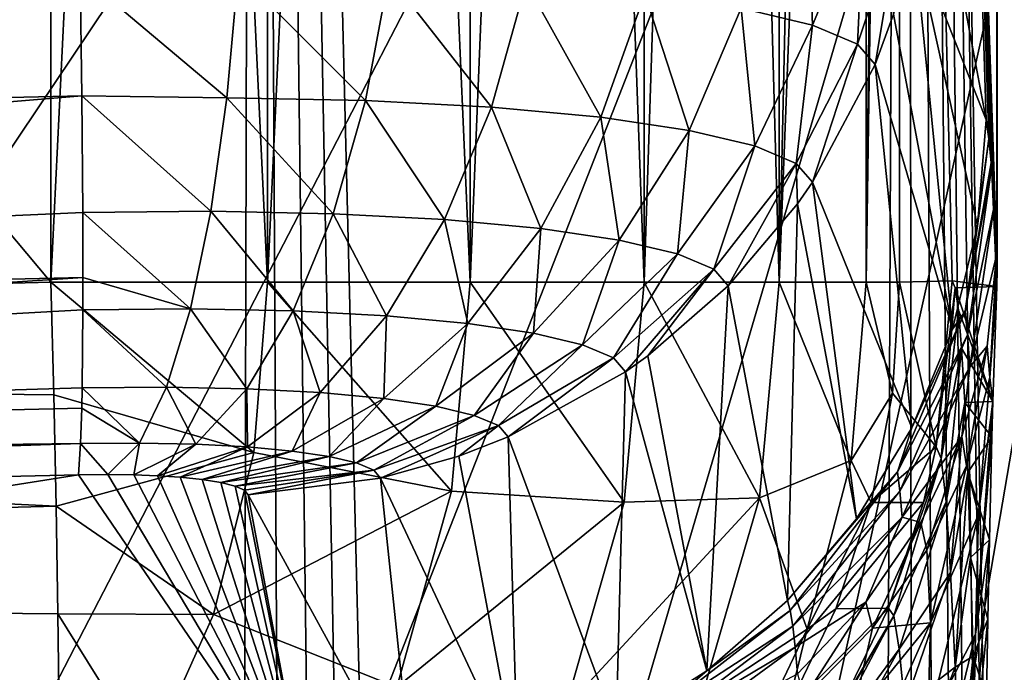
# Model space of a CAD drawing. Header units: metres. Extents: x -104 to 104, y -111 to 38.
# Tile 436 of 656: x 10.25 to 13.64, y -38.07 to -35.83. Entities that reach past the tile are written whole.
import ezdxf

# ---------------------------------------------------------------- set-up
doc = ezdxf.new("R2010")
doc.units = ezdxf.units.M
doc.layers.add('solid_509367_AD153', color=7, linetype='CONTINUOUS')

msp = doc.modelspace()

# ---------------------------------------------------------------- linework, layer by layer
at = {"layer": 'solid_509367_AD153'}
for points in [[(13.306856, -22.336416, 19), (11.061667, -23.528255, 19), (12.973471, -101.476402, 19)], [(13.306856, -22.336416, 19), (12.973471, -101.476402, 19), (13.366175, -100.621338, 19)], [(13.306856, -22.336416, 19), (14.500057, -95.125931, 19), (15.078767, -28.81238, 19)], [(13.306856, -22.336416, 19), (14.461483, -96.066643, 19), (14.500057, -95.125931, 19)], [(13.306856, -22.336416, 19), (14.362885, -96.996941, 19), (14.461483, -96.066643, 19)], [(13.306856, -22.336416, 19), (14.204263, -97.916817, 19), (14.362885, -96.996941, 19)], [(13.306856, -22.336416, 19), (13.984598, -98.829903, 19), (14.204263, -97.916817, 19)], [(13.306856, -22.336416, 19), (13.703938, -99.736031, 19), (13.984598, -98.829903, 19)], [(13.306856, -22.336416, 19), (13.366175, -100.621338, 19), (13.703938, -99.736031, 19)], [(11.061667, -23.528255, 19), (8.716386, -24.495298, 19), (10.865863, -104.60051, 19)], [(11.061667, -23.528255, 19), (10.865863, -104.60051, 19), (11.469099, -103.872002, 19)], [(11.061667, -23.528255, 19), (12.523127, -102.308525, 19), (12.973471, -101.476402, 19)], [(11.061667, -23.528255, 19), (12.020115, -103.109818, 19), (12.523127, -102.308525, 19)], [(11.061667, -23.528255, 19), (11.469099, -103.872002, 19), (12.020115, -103.109818, 19)], [(0.000016, -24.349098, 16.1), (10.358756, -36.729774, 15.828747), (0, -37.001026, 16.1)], [(0.000016, -24.349098, 16.1), (10.358756, -29, 15.828747), (10.358756, -36.729774, 15.828747)], [(8.716386, -24.495298, 19), (10.215784, -105.289886, 19), (10.865863, -104.60051, 19)], [(10.736595, -29, 15.794859), (10.358756, -36.729774, 15.828747), (10.358756, -29, 15.828747)], [(11.104218, -36.729774, 15.714396), (10.358756, -36.729774, 15.828747), (10.736595, -29, 15.794859)], [(11.104218, -36.729774, 15.714396), (10.736595, -29, 15.794859), (11.107138, -29, 15.713559)], [(11.104218, -36.729774, 15.714396), (11.107138, -29, 15.713559), (11.464458, -29, 15.586147)], [(11.800878, -36.729774, 15.415817), (11.104218, -36.729774, 15.714396), (11.464458, -29, 15.586147)], [(11.800878, -36.729774, 15.415817), (11.464458, -29, 15.586147), (11.802841, -29, 15.414661)], [(11.800878, -36.729774, 15.415817), (11.802841, -29, 15.414661), (12.116878, -29, 15.201842)], [(12.400472, -36.729774, 14.952168), (11.800878, -36.729774, 15.415817), (12.116878, -29, 15.201842)], [(12.400472, -36.729774, 14.952168), (12.116878, -29, 15.201842), (12.401546, -29, 14.951094)], [(12.400472, -36.729774, 14.952168), (12.401546, -29, 14.951094), (12.652294, -29, 14.666426)], [(12.864727, -36.729774, 14.353044), (12.400472, -36.729774, 14.952168), (12.652294, -29, 14.666426)], [(12.864727, -36.729774, 14.353044), (12.652294, -29, 14.666426), (12.865113, -29, 14.352388)], [(12.864727, -36.729774, 14.353044), (12.865113, -29, 14.352388), (13.036599, -29, 14.014006)], [(12.864727, -36.729774, 14.353044), (13.036599, -29, 14.014006), (13.16401, -29, 13.656686)], [(13.16401, -36.729774, 13.656687), (12.864727, -36.729774, 14.353044), (13.16401, -29, 13.656686)], [(13.16401, -36.729774, 13.656687), (13.279197, -29, 12.908305), (13.279197, -36.729774, 12.908305)], [(13.16401, -36.729774, 13.656687), (13.24531, -29, 13.286144), (13.279197, -29, 12.908305)], [(13.16401, -36.729774, 13.656687), (13.16401, -29, 13.656686), (13.24531, -29, 13.286144)], [(13.279197, -29, 12.908305), (13.6131, -29, 0.157062), (13.6131, -36.745247, 0.157062)], [(13.460044, -36.72504, 6.002028), (13.279197, -29, 12.908305), (13.6131, -36.745247, 0.157062)], [(13.460044, -36.72504, 6.002028), (13.279197, -36.729774, 12.908305), (13.279197, -29, 12.908305)], [(13.57727, -36.171207, -1.525368), (13.351701, -29, -10.139503), (13.374115, -35.086239, -9.283545)], [(13.6131, -36.632248, -0.157062), (13.6131, -29, -0.157062), (13.351701, -29, -10.139503)], [(13.604435, -36.46796, -0.487957), (13.6131, -36.632248, -0.157062), (13.351701, -29, -10.139503)], [(13.595712, -36.33712, -0.821116), (13.604435, -36.46796, -0.487957), (13.351701, -29, -10.139503)], [(13.594288, -36.319462, -0.875456), (13.595712, -36.33712, -0.821116), (13.351701, -29, -10.139503)], [(13.586512, -36.236767, -1.172447), (13.594288, -36.319462, -0.875456), (13.351701, -29, -10.139503)], [(13.57727, -36.171207, -1.525368), (13.586512, -36.236767, -1.172447), (13.351701, -29, -10.139503)], [(13.615156, -29), (13.6131, -36.745247, 0.157062), (13.6131, -29, 0.157062)], [(13.615156, -36.687153, 0.00072), (13.6131, -36.745247, 0.157062), (13.615156, -29)], [(13.615156, -36.687153, 0.00072), (13.6131, -29, -0.157062), (13.6131, -36.632248, -0.157062)], [(13.615156, -36.687153, 0.00072), (13.615156, -29), (13.6131, -29, -0.157062)], [(6.595271, -41.677757, -14.407441), (-15.078767, -29.021139, -16.186213), (15.078767, -29.021139, -16.186213)], [(7.993071, -42.717476, -14.261318), (6.595271, -41.677757, -14.407441), (15.078767, -29.021139, -16.186213)], [(9.235709, -43.952656, -14.087725), (7.993071, -42.717476, -14.261318), (15.078767, -29.021139, -16.186213)], [(10.286567, -45.349411, -13.891423), (9.235709, -43.952656, -14.087725), (15.078767, -29.021139, -16.186213)], [(11.130763, -46.884777, -13.675642), (10.286567, -45.349411, -13.891423), (15.078767, -29.021139, -16.186213)], [(11.748401, -48.532097, -13.444126), (11.130763, -46.884777, -13.675642), (15.078767, -29.021139, -16.186213)], [(12.122924, -50.245026, -13.20339), (11.748401, -48.532097, -13.444126), (15.078767, -29.021139, -16.186213)], [(12.25, -51.999878, -12.956761), (12.122924, -50.245026, -13.20339), (15.078767, -29.021139, -16.186213)], [(12.25, -51.999878, -12.956761), (15.078767, -29.021139, -16.186213), (14.500057, -95.334694, -6.86645)], [(13.328078, -35.541256, -9.345974), (13.57727, -36.171207, -1.525368), (13.374115, -35.086239, -9.283545)], [(0.000014, -36.329178, -12.210433), (10.453113, -35.351322, -12.196219), (0, -35.593678, -12.438573)], [(10.458928, -35.669189, -12.129175), (10.453113, -35.351322, -12.196219), (0.000014, -36.329178, -12.210433)], [(12.734147, -35.786095, -10.869244), (12.9798, -35.844448, -10.407827), (12.962688, -35.36208, -10.689631)], [(12.9798, -35.844448, -10.407827), (13.156862, -35.417339, -10.259892), (12.962688, -35.36208, -10.689631)], [(12.9798, -35.844448, -10.407827), (13.134192, -35.909779, -9.913919), (13.156862, -35.417339, -10.259892)], [(13.134192, -35.909779, -9.913919), (13.27911, -35.477577, -9.808293), (13.156862, -35.417339, -10.259892)], [(13.134192, -35.909779, -9.913919), (13.194826, -35.979866, -9.403824), (13.27911, -35.477577, -9.808293)], [(13.194826, -35.979866, -9.403824), (13.258431, -35.807247, -9.381349), (13.27911, -35.477577, -9.808293)], [(13.461587, -36.892212, -1.62317), (13.328078, -35.541256, -9.345974), (13.258431, -35.807247, -9.381349)], [(13.547505, -36.536034, -1.575609), (13.57727, -36.171207, -1.525368), (13.328078, -35.541256, -9.345974)], [(13.461587, -36.892212, -1.62317), (13.547505, -36.536034, -1.575609), (13.328078, -35.541256, -9.345974)], [(10.464876, -36.087708, -11.96723), (10.458928, -35.669189, -12.129175), (0.000014, -36.329178, -12.210433)], [(10.964371, -36.094933, -11.900452), (11.002644, -35.664116, -12.062966), (10.458928, -35.669189, -12.129175)], [(10.964371, -36.094933, -11.900452), (10.458928, -35.669189, -12.129175), (10.464876, -36.087708, -11.96723)], [(10.964371, -36.094933, -11.900452), (11.440843, -36.104271, -11.744359), (11.002644, -35.664116, -12.062966)], [(11.440843, -36.104271, -11.744359), (11.521381, -35.674282, -11.893028), (11.002644, -35.664116, -12.062966)], [(11.440843, -36.104271, -11.744359), (11.874898, -36.126987, -11.50107), (11.521381, -35.674282, -11.893028)], [(11.874898, -36.126987, -11.50107), (11.993818, -35.699005, -11.628231), (11.521381, -35.674282, -11.893028)], [(11.874898, -36.126987, -11.50107), (12.250521, -36.161816, -11.182572), (11.993818, -35.699005, -11.628231)], [(12.250521, -36.161816, -11.182572), (12.402506, -35.736897, -11.281701), (11.993818, -35.699005, -11.628231)], [(12.250521, -36.161816, -11.182572), (12.555457, -36.207054, -10.803322), (12.402506, -35.736897, -11.281701)], [(12.555457, -36.207054, -10.803322), (12.734147, -35.786095, -10.869244), (12.402506, -35.736897, -11.281701)], [(12.555457, -36.207054, -10.803322), (12.781424, -36.260731, -10.378878), (12.734147, -35.786095, -10.869244)], [(12.781424, -36.260731, -10.378878), (12.9798, -35.844448, -10.407827), (12.734147, -35.786095, -10.869244)], [(13.461587, -36.892212, -1.62317), (13.258431, -35.807247, -9.381349), (13.194826, -35.979866, -9.403824)], [(12.781424, -36.260731, -10.378878), (12.923491, -36.320847, -9.924386), (12.9798, -35.844448, -10.407827)], [(12.923491, -36.320847, -9.924386), (13.134192, -35.909779, -9.913919), (12.9798, -35.844448, -10.407827)], [(12.923491, -36.320847, -9.924386), (12.979299, -36.385353, -9.454887), (13.134192, -35.909779, -9.913919)], [(12.979299, -36.385353, -9.454887), (13.194826, -35.979866, -9.403824), (13.134192, -35.909779, -9.913919)], [(13.321552, -37.231304, -1.666925), (13.194826, -35.979866, -9.403824), (12.979299, -36.385353, -9.454887)], [(13.321552, -37.231304, -1.666925), (13.461587, -36.892212, -1.62317), (13.194826, -35.979866, -9.403824)], [(10.464876, -36.087708, -11.96723), (0.000014, -36.329178, -12.210433), (0.000006, -36.956287, -11.759255)], [(10.46833, -36.489891, -11.713997), (10.464876, -36.087708, -11.96723), (0.000006, -36.956287, -11.759255)], [(10.909014, -36.485779, -11.660334), (10.464876, -36.087708, -11.96723), (10.46833, -36.489891, -11.713997)], [(10.909014, -36.485779, -11.660334), (10.964371, -36.094933, -11.900452), (10.464876, -36.087708, -11.96723)], [(10.909014, -36.485779, -11.660334), (11.329579, -36.494022, -11.522553), (10.964371, -36.094933, -11.900452)], [(11.329579, -36.494022, -11.522553), (11.440843, -36.104271, -11.744359), (10.964371, -36.094933, -11.900452)], [(11.329579, -36.494022, -11.522553), (11.712867, -36.51408, -11.307716), (11.440843, -36.104271, -11.744359)], [(11.712867, -36.51408, -11.307716), (11.874898, -36.126987, -11.50107), (11.440843, -36.104271, -11.744359)], [(11.712867, -36.51408, -11.307716), (12.044753, -36.544853, -11.026298), (11.874898, -36.126987, -11.50107)], [(12.044753, -36.544853, -11.026298), (12.250521, -36.161816, -11.182572), (11.874898, -36.126987, -11.50107)], [(12.044753, -36.544853, -11.026298), (12.314368, -36.58485, -10.690969), (12.250521, -36.161816, -11.182572)], [(12.314368, -36.58485, -10.690969), (12.555457, -36.207054, -10.803322), (12.250521, -36.161816, -11.182572)], [(13.547505, -36.536034, -1.575609), (13.586512, -36.236767, -1.172447), (13.57727, -36.171207, -1.525368)], [(12.314368, -36.58485, -10.690969), (12.514294, -36.632343, -10.315428), (12.555457, -36.207054, -10.803322)], [(12.514294, -36.632343, -10.315428), (12.781424, -36.260731, -10.378878), (12.555457, -36.207054, -10.803322)], [(13.504748, -36.829414, -1.30689), (13.594288, -36.319462, -0.875456), (13.586512, -36.236767, -1.172447)], [(13.504748, -36.829414, -1.30689), (13.586512, -36.236767, -1.172447), (13.547505, -36.536034, -1.575609)], [(12.514294, -36.632343, -10.315428), (12.640061, -36.685566, -9.913072), (12.781424, -36.260731, -10.378878)], [(12.640061, -36.685566, -9.913072), (12.923491, -36.320847, -9.924386), (12.781424, -36.260731, -10.378878)], [(12.640061, -36.685566, -9.913072), (12.689484, -36.742695, -9.497272), (12.923491, -36.320847, -9.924386)], [(12.689484, -36.742695, -9.497272), (12.92756, -36.460312, -9.464015), (12.923491, -36.320847, -9.924386)], [(12.92756, -36.460312, -9.464015), (12.979299, -36.385353, -9.454887), (12.923491, -36.320847, -9.924386)], [(13.504748, -36.829414, -1.30689), (13.595712, -36.33712, -0.821116), (13.594288, -36.319462, -0.875456)], [(13.512868, -36.912289, -1.011507), (13.595712, -36.33712, -0.821116), (13.504748, -36.829414, -1.30689)], [(13.512868, -36.912289, -1.011507), (13.604435, -36.46796, -0.487957), (13.595712, -36.33712, -0.821116)], [(13.130718, -37.545277, -1.705835), (12.979299, -36.385353, -9.454887), (12.92756, -36.460312, -9.464015)], [(13.130718, -37.545277, -1.705835), (13.321552, -37.231304, -1.666925), (12.979299, -36.385353, -9.454887)], [(10.468938, -36.713566, -11.516535), (10.46833, -36.489891, -11.713997), (0.000006, -36.956287, -11.759255)], [(10.838624, -36.822163, -11.351511), (10.909014, -36.485779, -11.660334), (10.46833, -36.489891, -11.713997)], [(10.838624, -36.822163, -11.351511), (10.46833, -36.489891, -11.713997), (10.468938, -36.713566, -11.516535)], [(10.838624, -36.822163, -11.351511), (11.191716, -36.829082, -11.235833), (10.909014, -36.485779, -11.660334)], [(11.191716, -36.829082, -11.235833), (11.329579, -36.494022, -11.522553), (10.909014, -36.485779, -11.660334)], [(12.893609, -37.826679, -1.738981), (12.92756, -36.460312, -9.464015), (12.689484, -36.742695, -9.497272)], [(12.893609, -37.826679, -1.738981), (13.130718, -37.545277, -1.705835), (12.92756, -36.460312, -9.464015)], [(13.512868, -36.912289, -1.011507), (13.520823, -37.022087, -0.724804), (13.604435, -36.46796, -0.487957)], [(13.520823, -37.022087, -0.724804), (13.6131, -36.632248, -0.157062), (13.604435, -36.46796, -0.487957)], [(11.191716, -36.829082, -11.235833), (11.51373, -36.845936, -11.055334), (11.329579, -36.494022, -11.522553)], [(11.51373, -36.845936, -11.055334), (11.712867, -36.51408, -11.307716), (11.329579, -36.494022, -11.522553)], [(11.51373, -36.845936, -11.055334), (11.79283, -36.871815, -10.818666), (11.712867, -36.51408, -11.307716)], [(11.79283, -36.871815, -10.818666), (12.044753, -36.544853, -11.026298), (11.712867, -36.51408, -11.307716)], [(11.79283, -36.871815, -10.818666), (12.019815, -36.905491, -10.536347), (12.044753, -36.544853, -11.026298)], [(12.019815, -36.905491, -10.536347), (12.314368, -36.58485, -10.690969), (12.044753, -36.544853, -11.026298)], [(13.504748, -36.829414, -1.30689), (13.547505, -36.536034, -1.575609), (13.461587, -36.892212, -1.62317)], [(12.019815, -36.905491, -10.536347), (12.188313, -36.945518, -10.219829), (12.314368, -36.58485, -10.690969)], [(12.188313, -36.945518, -10.219829), (12.514294, -36.632343, -10.315428), (12.314368, -36.58485, -10.690969)], [(12.188313, -36.945518, -10.219829), (12.294407, -36.990417, -9.880398), (12.514294, -36.632343, -10.315428)], [(12.294407, -36.990417, -9.880398), (12.640061, -36.685566, -9.913072), (12.514294, -36.632343, -10.315428)], [(13.520823, -37.022087, -0.724804), (13.580575, -36.950333, -0.33461), (13.6131, -36.632248, -0.157062)], [(13.589507, -37.057735, -0.043412), (13.6131, -36.632248, -0.157062), (13.580575, -36.950333, -0.33461)], [(13.589507, -37.057735, -0.043412), (13.615156, -36.687153, 0.00072), (13.6131, -36.632248, -0.157062)], [(12.294407, -36.990417, -9.880398), (12.336123, -37.038643, -9.529407), (12.640061, -36.685566, -9.913072)], [(12.336123, -37.038643, -9.529407), (12.412683, -36.983887, -9.523753), (12.640061, -36.685566, -9.913072)], [(12.412683, -36.983887, -9.523753), (12.689484, -36.742695, -9.497272), (12.640061, -36.685566, -9.913072)], [(13.589507, -37.057735, -0.043412), (13.6131, -36.745247, 0.157062), (13.615156, -36.687153, 0.00072)], [(10.468938, -36.713566, -11.516535), (0.000006, -36.956287, -11.759255), (0.000014, -37.407463, -11.132147)], [(10.468754, -36.825611, -11.396552), (10.468938, -36.713566, -11.516535), (0.000014, -37.407463, -11.132147)], [(10.838624, -36.822163, -11.351511), (10.468938, -36.713566, -11.516535), (10.468754, -36.825611, -11.396552)], [(13.404993, -37.297272, 6.000192), (13.279197, -36.729774, 12.908305), (13.460044, -36.72504, 6.002028)], [(13.404993, -37.297272, 6.000192), (13.460044, -36.72504, 6.002028), (13.470467, -36.749527, 5.604032)], [(13.470467, -36.749527, 5.604032), (13.460044, -36.72504, 6.002028), (13.6131, -36.745247, 0.157062)], [(10.368252, -37.117905, 15.803258), (0, -37.001026, 16.1), (10.358756, -36.729774, 15.828747)], [(11.05711, -37.31712, 15.667287), (10.358756, -36.729774, 15.828747), (11.104218, -36.729774, 15.714396)], [(11.05711, -37.31712, 15.667287), (10.368252, -37.117905, 15.803258), (10.358756, -36.729774, 15.828747)], [(11.7368, -37.449551, 15.35174), (11.05711, -37.31712, 15.667287), (11.104218, -36.729774, 15.714396)], [(11.7368, -37.449551, 15.35174), (11.104218, -36.729774, 15.714396), (11.800878, -36.729774, 15.415817)], [(12.331696, -37.487484, 14.883392), (11.7368, -37.449551, 15.35174), (11.800878, -36.729774, 15.415817)], [(12.331696, -37.487484, 14.883392), (11.800878, -36.729774, 15.415817), (12.400472, -36.729774, 14.952168)], [(12.796483, -37.472301, 14.2848), (12.331696, -37.487484, 14.883392), (12.400472, -36.729774, 14.952168)], [(12.796483, -37.472301, 14.2848), (12.400472, -36.729774, 14.952168), (12.864727, -36.729774, 14.353044)], [(12.615843, -38.068851, -1.765574), (12.689484, -36.742695, -9.497272), (12.412683, -36.983887, -9.523753)], [(12.615843, -38.068851, -1.765574), (12.893609, -37.826679, -1.738981), (12.689484, -36.742695, -9.497272)], [(13.112399, -37.344349, 13.605075), (12.796483, -37.472301, 14.2848), (12.864727, -36.729774, 14.353044)], [(13.112399, -37.344349, 13.605075), (12.864727, -36.729774, 14.353044), (13.16401, -36.729774, 13.656687)], [(13.112399, -37.344349, 13.605075), (13.16401, -36.729774, 13.656687), (13.254771, -37.111938, 12.907404)], [(13.254771, -37.111938, 12.907404), (13.16401, -36.729774, 13.656687), (13.279197, -36.729774, 12.908305)], [(13.254771, -37.111938, 12.907404), (13.279197, -36.729774, 12.908305), (13.404993, -37.297272, 6.000192)], [(13.422502, -37.336811, 5.446531), (13.404993, -37.297272, 6.000192), (13.470467, -36.749527, 5.604032)], [(13.422502, -37.336811, 5.446531), (13.470467, -36.749527, 5.604032), (13.481215, -36.825905, 5.193529)], [(13.470467, -36.749527, 5.604032), (13.6131, -36.745247, 0.157062), (13.599566, -37.140789, 0.673905)], [(13.481215, -36.825905, 5.193529), (13.470467, -36.749527, 5.604032), (13.599566, -37.140789, 0.673905)], [(13.589507, -37.057735, -0.043412), (13.599566, -37.140789, 0.673905), (13.6131, -36.745247, 0.157062)], [(10.466269, -37.094318, -11.020691), (10.468754, -36.825611, -11.396552), (0.000014, -37.407463, -11.132147)], [(10.755811, -37.091618, -10.985431), (10.468754, -36.825611, -11.396552), (10.466269, -37.094318, -11.020691)], [(10.755811, -37.091618, -10.985431), (10.838624, -36.822163, -11.351511), (10.468754, -36.825611, -11.396552)], [(10.755811, -37.091618, -10.985431), (11.032361, -37.097038, -10.894824), (10.838624, -36.822163, -11.351511)], [(11.032361, -37.097038, -10.894824), (11.191716, -36.829082, -11.235833), (10.838624, -36.822163, -11.351511)], [(11.032361, -37.097038, -10.894824), (11.284868, -37.110256, -10.753279), (11.191716, -36.829082, -11.235833)], [(11.284868, -37.110256, -10.753279), (11.51373, -36.845936, -11.055334), (11.191716, -36.829082, -11.235833)], [(13.271725, -37.382584, -1.431318), (13.504748, -36.829414, -1.30689), (13.321552, -37.231304, -1.666925)], [(13.512868, -36.912289, -1.011507), (13.504748, -36.829414, -1.30689), (13.271725, -37.382584, -1.431318)], [(13.504748, -36.829414, -1.30689), (13.461587, -36.892212, -1.62317), (13.321552, -37.231304, -1.666925)], [(13.422502, -37.336811, 5.446531), (13.481215, -36.825905, 5.193529), (13.492168, -36.957298, 4.775253)], [(13.492168, -36.957298, 4.775253), (13.481215, -36.825905, 5.193529), (13.599566, -37.140789, 0.673905)], [(11.284868, -37.110256, -10.753279), (11.50409, -37.130585, -10.567375), (11.51373, -36.845936, -11.055334)], [(11.50409, -37.130585, -10.567375), (11.79283, -36.871815, -10.818666), (11.51373, -36.845936, -11.055334)], [(11.50409, -37.130585, -10.567375), (11.682715, -37.157089, -10.345189), (11.79283, -36.871815, -10.818666)], [(11.682715, -37.157089, -10.345189), (12.019815, -36.905491, -10.536347), (11.79283, -36.871815, -10.818666)], [(11.682715, -37.157089, -10.345189), (11.815561, -37.188648, -10.095624), (12.019815, -36.905491, -10.536347)], [(11.815561, -37.188648, -10.095624), (12.188313, -36.945518, -10.219829), (12.019815, -36.905491, -10.536347)], [(13.512868, -36.912289, -1.011507), (13.271725, -37.382584, -1.431318), (13.279696, -37.449692, -1.186385)], [(13.512868, -36.912289, -1.011507), (13.279696, -37.449692, -1.186385), (13.520823, -37.022087, -0.724804)], [(11.815561, -37.188648, -10.095624), (11.899338, -37.224106, -9.827574), (12.188313, -36.945518, -10.219829)], [(11.899338, -37.224106, -9.827574), (12.294407, -36.990417, -9.880398), (12.188313, -36.945518, -10.219829)], [(13.422502, -37.336811, 5.446531), (13.492168, -36.957298, 4.775253), (13.438793, -37.48682, 4.90098)], [(13.438793, -37.48682, 4.90098), (13.492168, -36.957298, 4.775253), (13.503048, -37.144516, 4.359798)], [(13.503048, -37.144516, 4.359798), (13.492168, -36.957298, 4.775253), (13.599566, -37.140789, 0.673905)], [(13.520823, -37.022087, -0.724804), (13.493093, -37.261028, -0.506575), (13.580575, -36.950333, -0.33461)], [(13.508836, -37.36272, -0.240579), (13.580575, -36.950333, -0.33461), (13.493093, -37.261028, -0.506575)], [(13.508836, -37.36272, -0.240579), (13.589507, -37.057735, -0.043412), (13.580575, -36.950333, -0.33461)], [(11.899338, -37.224106, -9.827574), (11.932314, -37.26223, -9.5501), (12.294407, -36.990417, -9.880398)], [(11.932314, -37.26223, -9.5501), (12.336123, -37.038643, -9.529407), (12.294407, -36.990417, -9.880398)], [(12.615843, -38.068851, -1.765574), (12.412683, -36.983887, -9.523753), (12.336123, -37.038643, -9.529407)], [(10.376293, -37.500862, 15.727393), (0, -37.001026, 16.1), (10.368252, -37.117905, 15.803258)], [(0, -37.774704, 15.998539), (0, -37.001026, 16.1), (10.376293, -37.500862, 15.727393)], [(13.279696, -37.449692, -1.186385), (13.287511, -37.539337, -0.948458), (13.520823, -37.022087, -0.724804)], [(13.520823, -37.022087, -0.724804), (13.287511, -37.539337, -0.948458), (13.493093, -37.261028, -0.506575)], [(12.304003, -38.266048, -1.784986), (12.336123, -37.038643, -9.529407), (11.932314, -37.26223, -9.5501)], [(12.304003, -38.266048, -1.784986), (12.615843, -38.068851, -1.765574), (12.336123, -37.038643, -9.529407)], [(13.550017, -37.530399, 0.316317), (13.589507, -37.057735, -0.043412), (13.508836, -37.36272, -0.240579)], [(13.550017, -37.530399, 0.316317), (13.599566, -37.140789, 0.673905), (13.589507, -37.057735, -0.043412)], [(10.464877, -37.164261, -10.890678), (10.466269, -37.094318, -11.020691), (0.000014, -37.407463, -11.132147)], [(10.663643, -37.284161, -10.575661), (10.466269, -37.094318, -11.020691), (10.464877, -37.164261, -10.890678)], [(10.663643, -37.284161, -10.575661), (10.755811, -37.091618, -10.985431), (10.466269, -37.094318, -11.020691)], [(10.663643, -37.284161, -10.575661), (10.857421, -37.28796, -10.512167), (10.755811, -37.091618, -10.985431)], [(10.857421, -37.28796, -10.512167), (11.032361, -37.097038, -10.894824), (10.755811, -37.091618, -10.985431)], [(10.857421, -37.28796, -10.512167), (11.034764, -37.297241, -10.412744), (11.032361, -37.097038, -10.894824)], [(11.034764, -37.297241, -10.412744), (11.284868, -37.110256, -10.753279), (11.032361, -37.097038, -10.894824)], [(11.05711, -37.31712, 15.667287), (10.376293, -37.500862, 15.727393), (10.368252, -37.117905, 15.803258)], [(11.034764, -37.297241, -10.412744), (11.189233, -37.311569, -10.281736), (11.284868, -37.110256, -10.753279)], [(11.189233, -37.311569, -10.281736), (11.50409, -37.130585, -10.567375), (11.284868, -37.110256, -10.753279)], [(11.189233, -37.311569, -10.281736), (11.315562, -37.330315, -10.124579), (11.50409, -37.130585, -10.567375)], [(11.315562, -37.330315, -10.124579), (11.682715, -37.157089, -10.345189), (11.50409, -37.130585, -10.567375)], [(13.112399, -37.344349, 13.605075), (13.254771, -37.111938, 12.907404), (13.181545, -37.489147, 12.905228)], [(13.181545, -37.489147, 12.905228), (13.254771, -37.111938, 12.907404), (13.404993, -37.297272, 6.000192)], [(10.460969, -37.286049, -10.600343), (10.464877, -37.164261, -10.890678), (0.000014, -37.407463, -11.132147)], [(10.663643, -37.284161, -10.575661), (10.464877, -37.164261, -10.890678), (10.460969, -37.286049, -10.600343)], [(11.315562, -37.330315, -10.124579), (11.409855, -37.352722, -9.947417), (11.682715, -37.157089, -10.345189)], [(11.409855, -37.352722, -9.947417), (11.815561, -37.188648, -10.095624), (11.682715, -37.157089, -10.345189)], [(13.438793, -37.48682, 4.90098), (13.503048, -37.144516, 4.359798), (13.454682, -37.730175, 4.381857)], [(13.454682, -37.730175, 4.381857), (13.503048, -37.144516, 4.359798), (13.513576, -37.386002, 3.957742)], [(13.503048, -37.144516, 4.359798), (13.599566, -37.140789, 0.673905), (13.596175, -37.263035, 0.80341)], [(13.513576, -37.386002, 3.957742), (13.503048, -37.144516, 4.359798), (13.596175, -37.263035, 0.80341)], [(13.539784, -37.942398, 0.700276), (13.596175, -37.263035, 0.80341), (13.599566, -37.140789, 0.673905)], [(13.550017, -37.530399, 0.316317), (13.539784, -37.942398, 0.700276), (13.599566, -37.140789, 0.673905)], [(11.409855, -37.352722, -9.947417), (11.469498, -37.377968, -9.756557), (11.815561, -37.188648, -10.095624)], [(11.469498, -37.377968, -9.756557), (11.899338, -37.224106, -9.827574), (11.815561, -37.188648, -10.095624)], [(11.469498, -37.377968, -9.756557), (11.493022, -37.40517, -9.558586), (11.899338, -37.224106, -9.827574)], [(11.493022, -37.40517, -9.558586), (11.762321, -37.328632, -9.554935), (11.899338, -37.224106, -9.827574)], [(11.762321, -37.328632, -9.554935), (11.932314, -37.26223, -9.5501), (11.899338, -37.224106, -9.827574)], [(13.271725, -37.382584, -1.431318), (13.321552, -37.231304, -1.666925), (13.130718, -37.545277, -1.705835)], [(11.96548, -38.413601, -1.796757), (11.932314, -37.26223, -9.5501), (11.762321, -37.328632, -9.554935)], [(11.96548, -38.413601, -1.796757), (12.304003, -38.266048, -1.784986), (11.932314, -37.26223, -9.5501)], [(13.287511, -37.539337, -0.948458), (13.352685, -37.557121, -0.668964), (13.493093, -37.261028, -0.506575)], [(13.373024, -37.652866, -0.429701), (13.493093, -37.261028, -0.506575), (13.352685, -37.557121, -0.668964)], [(13.373024, -37.652866, -0.429701), (13.508836, -37.36272, -0.240579), (13.493093, -37.261028, -0.506575)], [(13.513576, -37.386002, 3.957742), (13.596175, -37.263035, 0.80341), (13.587915, -37.617901, 1.11883)], [(13.539784, -37.942398, 0.700276), (13.587915, -37.617901, 1.11883), (13.596175, -37.263035, 0.80341)], [(10.460969, -37.286049, -10.600343), (0, -37.635605, -10.396646), (10.453113, -37.39325, -10.154291)], [(10.460969, -37.286049, -10.600343), (0.000014, -37.407463, -11.132147), (0, -37.635605, -10.396646)], [(10.460969, -37.286049, -10.600343), (10.453113, -37.39325, -10.154291), (10.554911, -37.3922, -10.142593)], [(10.663643, -37.284161, -10.575661), (10.460969, -37.286049, -10.600343), (10.554911, -37.3922, -10.142593)], [(10.663643, -37.284161, -10.575661), (10.554911, -37.3922, -10.142593), (10.644154, -37.393345, -10.117661)], [(10.663643, -37.284161, -10.575661), (10.644154, -37.393345, -10.117661), (10.857421, -37.28796, -10.512167)], [(10.857421, -37.28796, -10.512167), (10.644154, -37.393345, -10.117661), (10.725673, -37.39653, -10.079675)], [(10.857421, -37.28796, -10.512167), (10.725673, -37.39653, -10.079675), (11.034764, -37.297241, -10.412744)], [(11.034764, -37.297241, -10.412744), (10.725673, -37.39653, -10.079675), (10.803479, -37.401821, -10.027379)], [(11.034764, -37.297241, -10.412744), (10.803479, -37.401821, -10.027379), (11.189233, -37.311569, -10.281736)], [(13.181545, -37.489147, 12.905228), (13.404993, -37.297272, 6.000192), (13.361228, -37.48885, 5.998913)], [(13.422502, -37.336811, 5.446531), (13.361228, -37.48885, 5.998913), (13.404993, -37.297272, 6.000192)], [(11.05711, -37.31712, 15.667287), (10.918179, -37.874619, 15.528357), (10.376293, -37.500862, 15.727393)], [(11.189233, -37.311569, -10.281736), (10.803479, -37.401821, -10.027379), (10.878782, -37.409729, -9.956951)], [(11.189233, -37.311569, -10.281736), (10.878782, -37.409729, -9.956951), (11.315562, -37.330315, -10.124579)], [(11.315562, -37.330315, -10.124579), (10.878782, -37.409729, -9.956951), (10.943527, -37.420185, -9.870374)], [(11.7368, -37.449551, 15.35174), (10.918179, -37.874619, 15.528357), (11.05711, -37.31712, 15.667287)], [(11.315562, -37.330315, -10.124579), (10.943527, -37.420185, -9.870374), (11.409855, -37.352722, -9.947417)], [(11.96548, -38.413601, -1.796757), (11.762321, -37.328632, -9.554935), (11.493022, -37.40517, -9.558586)], [(13.422502, -37.336811, 5.446531), (13.240319, -37.852249, 5.995497), (13.361228, -37.48885, 5.998913)], [(13.422502, -37.336811, 5.446531), (13.259185, -37.878685, 5.543615), (13.240319, -37.852249, 5.995497)], [(13.422502, -37.336811, 5.446531), (13.438793, -37.48682, 4.90098), (13.259185, -37.878685, 5.543615)], [(11.409855, -37.352722, -9.947417), (10.943527, -37.420185, -9.870374), (10.992906, -37.432564, -9.772991)], [(11.409855, -37.352722, -9.947417), (10.992906, -37.432564, -9.772991), (11.469498, -37.377968, -9.756557)], [(13.112399, -37.344349, 13.605075), (12.960436, -37.924728, 13.453113), (12.796483, -37.472301, 14.2848)], [(13.112399, -37.344349, 13.605075), (13.181545, -37.489147, 12.905228), (12.960436, -37.924728, 13.453113)], [(13.385135, -37.903091, -0.025176), (13.508836, -37.36272, -0.240579), (13.373024, -37.652866, -0.429701)], [(13.550017, -37.530399, 0.316317), (13.508836, -37.36272, -0.240579), (13.385135, -37.903091, -0.025176)], [(0, -37.635605, -10.396646), (1.809729, -38.761719, -2.043408), (10.453113, -37.39325, -10.154291)], [(1.809729, -38.761719, -2.043408), (11.240917, -38.547035, -1.796444), (10.453113, -37.39325, -10.154291)], [(11.240917, -38.547035, -1.796444), (10.554911, -37.3922, -10.142593), (10.453113, -37.39325, -10.154291)], [(11.240917, -38.547035, -1.796444), (10.644154, -37.393345, -10.117661), (10.554911, -37.3922, -10.142593)], [(11.240917, -38.547035, -1.796444), (10.725673, -37.39653, -10.079675), (10.644154, -37.393345, -10.117661)], [(11.240917, -38.547035, -1.796444), (10.803479, -37.401821, -10.027379), (10.725673, -37.39653, -10.079675)], [(11.240917, -38.547035, -1.796444), (10.878782, -37.409729, -9.956951), (10.803479, -37.401821, -10.027379)], [(11.469498, -37.377968, -9.756557), (10.992906, -37.432564, -9.772991), (11.024554, -37.44656, -9.667449)], [(11.469498, -37.377968, -9.756557), (11.024554, -37.44656, -9.667449), (11.037762, -37.462067, -9.554622)], [(11.469498, -37.377968, -9.756557), (11.037762, -37.462067, -9.554622), (11.493022, -37.40517, -9.558586)], [(11.608296, -38.508007, -1.800606), (11.493022, -37.40517, -9.558586), (11.037762, -37.462067, -9.554622)], [(11.608296, -38.508007, -1.800606), (11.96548, -38.413601, -1.796757), (11.493022, -37.40517, -9.558586)], [(13.271725, -37.382584, -1.431318), (13.130718, -37.545277, -1.705835), (12.893609, -37.826679, -1.738981)], [(12.90272, -37.861076, -1.534565), (13.271725, -37.382584, -1.431318), (12.893609, -37.826679, -1.738981)], [(13.279696, -37.449692, -1.186385), (13.271725, -37.382584, -1.431318), (12.90272, -37.861076, -1.534565)], [(13.454682, -37.730175, 4.381857), (13.513576, -37.386002, 3.957742), (13.469879, -38.056221, 3.903619)], [(13.469879, -38.056221, 3.903619), (13.513576, -37.386002, 3.957742), (13.523492, -37.678444, 3.579051)], [(13.523492, -37.678444, 3.579051), (13.513576, -37.386002, 3.957742), (13.587915, -37.617901, 1.11883)], [(11.240917, -38.547035, -1.796444), (10.943527, -37.420185, -9.870374), (10.878782, -37.409729, -9.956951)], [(11.240917, -38.547035, -1.796444), (10.992906, -37.432564, -9.772991), (10.943527, -37.420185, -9.870374)], [(11.240917, -38.547035, -1.796444), (11.024554, -37.44656, -9.667449), (10.992906, -37.432564, -9.772991)], [(11.7368, -37.449551, 15.35174), (11.548569, -38.124405, 15.163508), (10.918179, -37.874619, 15.528357)], [(11.240917, -38.547035, -1.796444), (11.037762, -37.462067, -9.554622), (11.024554, -37.44656, -9.667449)], [(11.608296, -38.508007, -1.800606), (11.037762, -37.462067, -9.554622), (11.240917, -38.547035, -1.796444)], [(12.331696, -37.487484, 14.883392), (11.548569, -38.124405, 15.163508), (11.7368, -37.449551, 15.35174)], [(12.796483, -37.472301, 14.2848), (12.129827, -38.19606, 14.681524), (12.331696, -37.487484, 14.883392)], [(12.796483, -37.472301, 14.2848), (12.596287, -38.165485, 14.084603), (12.129827, -38.19606, 14.681524)], [(12.960436, -37.924728, 13.453113), (12.596287, -38.165485, 14.084603), (12.796483, -37.472301, 14.2848)], [(13.279696, -37.449692, -1.186385), (12.90272, -37.861076, -1.534565), (12.911352, -37.914948, -1.333424)], [(13.279696, -37.449692, -1.186385), (12.911352, -37.914948, -1.333424), (13.287511, -37.539337, -0.948458)], [(0, -37.774704, 15.998539), (10.376293, -37.500862, 15.727393), (10.382732, -37.872383, 15.601767)], [(10.918179, -37.874619, 15.528357), (10.382732, -37.872383, 15.601767), (10.376293, -37.500862, 15.727393)], [(12.331696, -37.487484, 14.883392), (12.129827, -38.19606, 14.681524), (11.548569, -38.124405, 15.163508)], [(12.960436, -37.924728, 13.453113), (13.181545, -37.489147, 12.905228), (13.060103, -37.855423, 12.901796)], [(13.060103, -37.855423, 12.901796), (13.361228, -37.48885, 5.998913), (13.240319, -37.852249, 5.995497)], [(13.060103, -37.855423, 12.901796), (13.181545, -37.489147, 12.905228), (13.361228, -37.48885, 5.998913)], [(13.438793, -37.48682, 4.90098), (13.277574, -37.993626, 5.085898), (13.259185, -37.878685, 5.543615)], [(13.438793, -37.48682, 4.90098), (13.454682, -37.730175, 4.381857), (13.277574, -37.993626, 5.085898)], [(12.911352, -37.914948, -1.333424), (12.919729, -37.987499, -1.137902), (13.287511, -37.539337, -0.948458)], [(13.287511, -37.539337, -0.948458), (12.919729, -37.987499, -1.137902), (13.162613, -37.831734, -0.818007)], [(13.287511, -37.539337, -0.948458), (13.162613, -37.831734, -0.818007), (13.352685, -37.557121, -0.668964)], [(13.550017, -37.530399, 0.316317), (13.375811, -38.254276, 0.300824), (13.539784, -37.942398, 0.700276)], [(13.550017, -37.530399, 0.316317), (13.385135, -37.903091, -0.025176), (13.375811, -38.254276, 0.300824)], [(13.185335, -37.921204, -0.606234), (13.352685, -37.557121, -0.668964), (13.162613, -37.831734, -0.818007)], [(13.185335, -37.921204, -0.606234), (13.373024, -37.652866, -0.429701), (13.352685, -37.557121, -0.668964)], [(13.523492, -37.678444, 3.579051), (13.587915, -37.617901, 1.11883), (13.582746, -37.89093, 1.316249)], [(13.531396, -38.412399, 1.009932), (13.582746, -37.89093, 1.316249), (13.587915, -37.617901, 1.11883)], [(13.539784, -37.942398, 0.700276), (13.531396, -38.412399, 1.009932), (13.587915, -37.617901, 1.11883)], [(13.385135, -37.903091, -0.025176), (13.373024, -37.652866, -0.429701), (13.185335, -37.921204, -0.606234)], [(13.469879, -38.056221, 3.903619), (13.523492, -37.678444, 3.579051), (13.532592, -38.01778, 3.231566)], [(13.532592, -38.01778, 3.231566), (13.523492, -37.678444, 3.579051), (13.582746, -37.89093, 1.316249)], [(13.454682, -37.730175, 4.381857), (13.296785, -38.18782, 4.640085), (13.277574, -37.993626, 5.085898)], [(13.454682, -37.730175, 4.381857), (13.469879, -38.056221, 3.903619), (13.296785, -38.18782, 4.640085)], [(0, -37.774704, 15.998539), (10.382732, -37.872383, 15.601767), (10.387425, -38.224979, 15.428403)], [(0, -38.499729, 15.698827), (0, -37.774704, 15.998539), (10.387425, -38.224979, 15.428403)], [(12.90272, -37.861076, -1.534565), (12.893609, -37.826679, -1.738981), (12.615843, -38.068851, -1.765574)], [(12.919729, -37.987499, -1.137902), (12.927291, -38.078495, -0.950242), (13.162613, -37.831734, -0.818007)], [(12.950278, -38.161285, -0.765936), (13.162613, -37.831734, -0.818007), (12.927291, -38.078495, -0.950242)], [(12.950278, -38.161285, -0.765936), (13.185335, -37.921204, -0.606234), (13.162613, -37.831734, -0.818007)], [(10.694485, -38.373951, 15.304663), (10.387425, -38.224979, 15.428403), (10.382732, -37.872383, 15.601767)], [(10.918179, -37.874619, 15.528357), (10.694485, -38.373951, 15.304663), (10.382732, -37.872383, 15.601767)], [(11.548569, -38.124405, 15.163508), (10.694485, -38.373951, 15.304663), (10.918179, -37.874619, 15.528357)], [(12.421811, -38.233681, -1.609894), (12.90272, -37.861076, -1.534565), (12.615843, -38.068851, -1.765574)], [(12.911352, -37.914948, -1.333424), (12.90272, -37.861076, -1.534565), (12.421811, -38.233681, -1.609894)], [(12.892344, -38.203644, 12.897164), (13.240319, -37.852249, 5.995497), (13.071266, -38.202316, 5.990829)], [(12.892344, -38.203644, 12.897164), (13.060103, -37.855423, 12.901796), (13.240319, -37.852249, 5.995497)], [(12.960436, -37.924728, 13.453113), (13.060103, -37.855423, 12.901796), (12.892344, -38.203644, 12.897164)], [(13.259185, -37.878685, 5.543615), (12.972153, -38.365253, 5.988122), (13.071266, -38.202316, 5.990829)], [(13.259185, -37.878685, 5.543615), (12.993554, -38.381351, 5.624171), (12.972153, -38.365253, 5.988122)], [(13.259185, -37.878685, 5.543615), (13.277574, -37.993626, 5.085898), (12.993554, -38.381351, 5.624171)], [(13.259185, -37.878685, 5.543615), (13.071266, -38.202316, 5.990829), (13.240319, -37.852249, 5.995497)], [(13.385135, -37.903091, -0.025176), (13.104113, -38.534637, -0.061519), (13.375811, -38.254276, 0.300824)], [(13.385135, -37.903091, -0.025176), (13.113025, -38.238262, -0.335529), (13.104113, -38.534637, -0.061519)], [(13.385135, -37.903091, -0.025176), (13.185335, -37.921204, -0.606234), (13.113025, -38.238262, -0.335529)], [(13.531396, -38.412399, 1.009932), (13.578493, -38.161469, 1.478646), (13.582746, -37.89093, 1.316249)], [(13.532592, -38.01778, 3.231566), (13.582746, -37.89093, 1.316249), (13.578493, -38.161469, 1.478646)], [(12.911352, -37.914948, -1.333424), (12.421811, -38.233681, -1.609894), (12.431739, -38.277855, -1.443082)], [(12.911352, -37.914948, -1.333424), (12.431739, -38.277855, -1.443082), (12.919729, -37.987499, -1.137902)], [(12.960436, -37.924728, 13.453113), (12.716577, -38.438629, 13.209252), (12.596287, -38.165485, 14.084603)], [(12.960436, -37.924728, 13.453113), (12.892344, -38.203644, 12.897164), (12.716577, -38.438629, 13.209252)], [(13.113025, -38.238262, -0.335529), (13.185335, -37.921204, -0.606234), (12.950278, -38.161285, -0.765936)], [(13.539784, -37.942398, 0.700276), (13.367957, -38.654633, 0.563315), (13.531396, -38.412399, 1.009932)], [(13.539784, -37.942398, 0.700276), (13.375811, -38.254276, 0.300824), (13.367957, -38.654633, 0.563315)], [(12.431739, -38.277855, -1.443082), (12.441231, -38.337631, -1.280902), (12.919729, -37.987499, -1.137902)], [(12.919729, -37.987499, -1.137902), (12.441231, -38.337631, -1.280902), (12.927291, -38.078495, -0.950242)], [(13.277574, -37.993626, 5.085898), (13.016495, -38.466599, 5.244564), (12.993554, -38.381351, 5.624171)], [(13.277574, -37.993626, 5.085898), (13.296785, -38.18782, 4.640085), (13.016495, -38.466599, 5.244564)], [(13.469879, -38.056221, 3.903619), (13.532592, -38.01778, 3.231566), (13.483862, -38.456081, 3.478694)], [(13.483862, -38.456081, 3.478694), (13.532592, -38.01778, 3.231566), (13.540697, -38.399185, 2.922021)], [(13.540697, -38.399185, 2.922021), (13.532592, -38.01778, 3.231566), (13.578493, -38.161469, 1.478646)], [(12.421811, -38.233681, -1.609894), (12.615843, -38.068851, -1.765574), (12.304003, -38.266048, -1.784986)], [(13.469879, -38.056221, 3.903619), (13.316225, -38.455151, 4.2217), (13.296785, -38.18782, 4.640085)], [(13.469879, -38.056221, 3.903619), (13.483862, -38.456081, 3.478694), (13.316225, -38.455151, 4.2217)]]:
    msp.add_3dface(points, dxfattribs=at)

doc.saveas('drawing.dxf')
